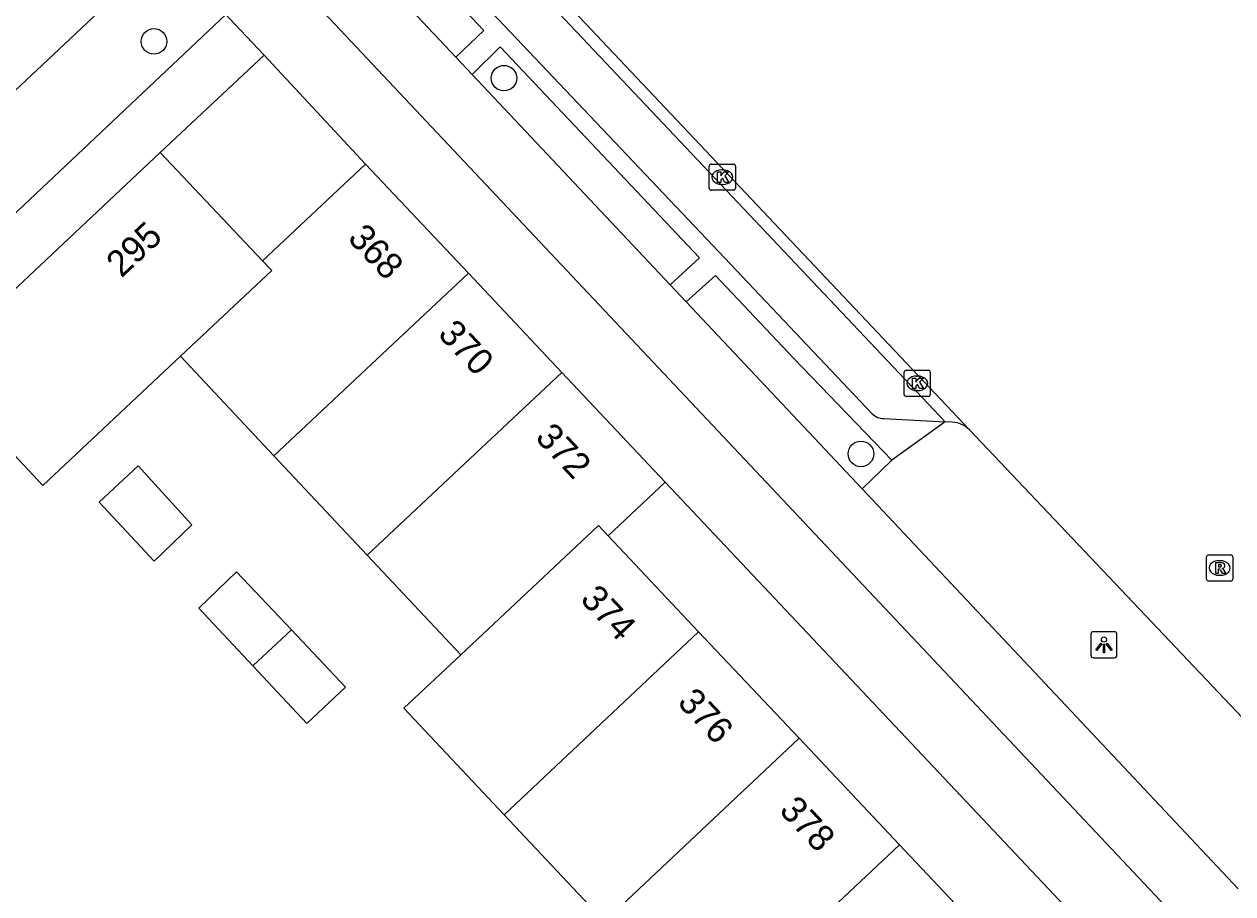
# Model space of a CAD drawing. Extents: x 162542 to 163144, y 380786 to 381511.
# Drawn here: x 162954.86 to 163001.13, y 381368.53 to 381401.83 of the extents above; entities that cross this region are included whole.
import ezdxf

# ---------------------------------------------------------------- set-up
doc = ezdxf.new("R2010")
doc.units = 0
for name, color, linetype in [('IMGEO_Berm_open', 7, 'Continuous'), ('IMGEO_Boom', 7, 'Continuous'), ('IMGEO_Fietspad_gesloten', 7, 'Continuous'), ('IMGEO_Kolk', 7, 'Continuous'), ('IMGEO_Lichtpunt', 7, 'Continuous'), ('IMGEO_Pand', 7, 'Continuous'), ('IMGEO_Pand_nummerreeks', 7, 'Continuous'), ('IMGEO_Parkeervlak_open', 7, 'Continuous'), ('IMGEO_Rijbaan_lokaal_gesloten', 7, 'Continuous'), ('IMGEO_Rijbaan_lokaal_open', 7, 'Continuous'), ('IMGEO_Rioolput', 7, 'Continuous'), ('IMGEO_Voetpad_open', 7, 'Continuous')]:
    doc.layers.add(name, color=color, linetype=linetype)

msp = doc.modelspace()

# ---------------------------------------------------------------- linework, layer by layer
at = {"layer": 'IMGEO_Berm_open'}
for points in [[(162971.389, 381400.57), (162972.467, 381401.596), (162967.802, 381406.534), (162966.735, 381405.518)], [(162979.592, 381391.847), (162980.715, 381392.888), (162973.089, 381400.959), (162972.014, 381399.906)], [(162980.205, 381391.194), (162981.335, 381392.213), (162984.324, 381389.027), (162988.083, 381385.134)]]:
    msp.add_lwpolyline(points, dxfattribs=at)
at = {"layer": 'IMGEO_Boom'}
for centre in [(162959.836, 381401.173), (162973.232, 381399.766), (162986.895, 381385.375)]:
    msp.add_circle(centre, 0.489, dxfattribs=at)
at = {"layer": 'IMGEO_Fietspad_gesloten'}
for points in [[(162966.735, 381405.518), (162971.389, 381400.57)], [(163031.58, 381332.883), (163031.061, 381333.507), (163029.021, 381335.741), (162999.586, 381366.961), (162964.692, 381404.043), (162964.015, 381404.795)], [(162971.389, 381400.57), (162972.014, 381399.906)], [(162972.014, 381399.906), (162979.592, 381391.847)], [(162979.592, 381391.847), (162980.205, 381391.194)], [(162986.938, 381384.034), (162980.205, 381391.194)], [(162986.938, 381384.034), (163001.343, 381368.717)]]:
    msp.add_lwpolyline(points, dxfattribs=at)
at = {"layer": 'IMGEO_Kolk'}
for p, q in [((162981.089, 381395.549), (162981.089, 381396.401)), ((162981.164, 381396.475), (162982.016, 381396.475)), ((162981.577, 381396.255), (162981.602, 381396.255)), ((162982.09, 381396.401), (162982.09, 381395.549)), ((162982.016, 381395.475), (162981.164, 381395.475)), ((162981.6, 381395.695), (162981.575, 381395.695)), ((162988.55, 381387.652), (162988.55, 381388.504)), ((162988.625, 381388.578), (162989.477, 381388.578)), ((162989.551, 381388.504), (162989.551, 381387.652)), ((162989.038, 381388.358), (162989.063, 381388.358)), ((162989.477, 381387.578), (162988.625, 381387.578)), ((162989.061, 381387.798), (162989.036, 381387.798))]:
    msp.add_line(p, q, dxfattribs=at)
for points in [[(162981.089, 381395.549), (162981.089, 381396.401)], [(162981.164, 381396.475), (162982.016, 381396.475)], [(162982.09, 381396.401), (162982.09, 381395.549)], [(162981.41, 381396.175), (162981.533, 381396.175), (162981.533, 381396.024), (162981.663, 381396.175), (162981.827, 381396.175), (162981.681, 381396.024), (162981.834, 381395.775), (162981.682, 381395.775), (162981.597, 381395.939), (162981.533, 381395.872), (162981.533, 381395.775), (162981.41, 381395.775), (162981.41, 381396.175)], [(162982.016, 381395.475), (162981.164, 381395.475)], [(162988.55, 381387.652), (162988.55, 381388.504)], [(162988.625, 381388.578), (162989.477, 381388.578)], [(162989.551, 381388.504), (162989.551, 381387.652)], [(162988.871, 381388.278), (162988.994, 381388.278), (162988.994, 381388.127), (162989.124, 381388.278), (162989.288, 381388.278), (162989.142, 381388.127), (162989.295, 381387.878), (162989.143, 381387.878), (162989.058, 381388.042), (162988.994, 381387.975), (162988.994, 381387.878), (162988.871, 381387.878), (162988.871, 381388.278)], [(162989.477, 381387.578), (162988.625, 381387.578)]]:
    msp.add_lwpolyline(points, dxfattribs=at)
for centre, start, end in [((162981.166, 381396.399), 91.552, 178.448), ((162981.166, 381396.399), 91.552, 178.448), ((162982.014, 381396.399), 1.552, 88.448), ((162982.014, 381396.399), 1.552, 88.448), ((162981.166, 381395.551), 181.552, 268.448), ((162981.166, 381395.551), 181.552, 268.448), ((162982.014, 381395.551), 271.552, 358.448), ((162982.014, 381395.551), 271.552, 358.448), ((162988.627, 381388.502), 91.552, 178.448), ((162988.627, 381388.502), 91.552, 178.448), ((162989.475, 381388.502), 1.552, 88.448), ((162989.475, 381388.502), 1.552, 88.448), ((162988.627, 381387.654), 181.552, 268.448), ((162988.627, 381387.654), 181.552, 268.448), ((162989.475, 381387.654), 271.552, 358.448), ((162989.475, 381387.654), 271.552, 358.448)]:
    msp.add_arc(centre, 0.0765, start, end, dxfattribs=at)
for centre, major_axis, ratio, start_param, end_param in [((162981.576, 381395.975), (-0.387, 0.002), 0.722429, 4.712389, 7.853982), ((162981.601, 381395.975), (-0.39, 0.002), 0.717154, 1.570796, 4.712389), ((162989.037, 381388.078), (-0.387, 0.002), 0.722429, 4.712389, 7.853982), ((162989.062, 381388.078), (-0.39, 0.002), 0.717154, 1.570796, 4.712389)]:
    msp.add_ellipse(centre, major_axis=major_axis, ratio=ratio, start_param=start_param, end_param=end_param, dxfattribs=at)
at = {"layer": 'IMGEO_Lichtpunt'}
for p, q in [((162995.701, 381378.469), (162995.701, 381377.662)), ((162995.701, 381378.469), (162995.701, 381377.662)), ((162996.603, 381378.564), (162995.795, 381378.564)), ((162996.603, 381378.564), (162995.795, 381378.564)), ((162996.697, 381377.662), (162996.697, 381378.469)), ((162996.697, 381377.662), (162996.697, 381378.469)), ((162995.795, 381377.568), (162996.603, 381377.568)), ((162995.795, 381377.568), (162996.603, 381377.568))]:
    msp.add_line(p, q, dxfattribs=at)
for points in [[(162996.075, 381378.133), (162996.114, 381378.105), (162995.926, 381377.843), (162995.888, 381377.87), (162996.075, 381378.133)], [(162996.177, 381378.085), (162996.224, 381378.085), (162996.224, 381377.763), (162996.177, 381377.763), (162996.177, 381378.085)], [(162996.287, 381378.105), (162996.325, 381378.132), (162996.512, 381377.87), (162996.473, 381377.842), (162996.287, 381378.105)]]:
    msp.add_lwpolyline(points, dxfattribs=at)
msp.add_circle((162996.2, 381378.267), 0.0994, dxfattribs=at)
for centre, start, end in [((162995.795, 381378.469), 90, 180), ((162995.795, 381378.469), 90, 180), ((162996.603, 381378.469), 0, 90), ((162996.603, 381378.469), 0, 90), ((162995.795, 381377.662), 180, 270), ((162995.795, 381377.662), 180, 270), ((162996.603, 381377.662), 270, 0), ((162996.603, 381377.662), 270, 360)]:
    msp.add_arc(centre, 0.0946, start, end, dxfattribs=at)
at = {"layer": 'IMGEO_Pand'}
for points in [[(162951.325, 381388.701), (162960.071, 381396.914)], [(162963.988, 381392.769), (162960.071, 381396.914)], [(162967.937, 381396.476), (162963.988, 381392.769)], [(162967.937, 381396.476), (162971.869, 381392.298)], [(162963.988, 381392.769), (162964.34, 381392.397), (162960.843, 381389.113)], [(162971.869, 381392.298), (162964.421, 381385.303)], [(162971.869, 381392.298), (162975.451, 381388.492)], [(162960.843, 381389.113), (162955.58, 381384.17), (162951.325, 381388.701)], [(162964.421, 381385.303), (162960.843, 381389.113)], [(162975.451, 381388.492), (162967.998, 381381.493)], [(162975.451, 381388.492), (162979.403, 381384.293)], [(162967.998, 381381.493), (162964.421, 381385.303)], [(162959.835, 381381.265), (162957.736, 381383.531), (162959.228, 381384.913), (162961.277, 381382.661), (162959.835, 381381.265)], [(162979.403, 381384.293), (162977.224, 381382.241)], [(162977.224, 381382.241), (162976.851, 381382.637), (162971.576, 381377.683)], [(162977.224, 381382.241), (162980.684, 381378.567)], [(162971.576, 381377.683), (162967.998, 381381.493)], [(162963.618, 381377.254), (162961.549, 381379.462), (162962.998, 381380.862), (162965.098, 381378.641)], [(162965.098, 381378.641), (162967.17, 381376.448), (162965.686, 381375.046), (162963.618, 381377.254)], [(162965.098, 381378.641), (162963.618, 381377.254)], [(162980.684, 381378.567), (162973.237, 381371.553)], [(162980.684, 381378.567), (162984.527, 381374.486)], [(162973.237, 381371.553), (162969.394, 381375.634), (162971.576, 381377.683)], [(162984.527, 381374.486), (162977.08, 381367.473)], [(162984.527, 381374.486), (162988.371, 381370.406)], [(162977.08, 381367.473), (162973.237, 381371.553)], [(162988.371, 381370.406), (162980.924, 381363.392)], [(162988.371, 381370.406), (162992.214, 381366.325)]]:
    msp.add_lwpolyline(points, dxfattribs=at)
at = {"layer": 'IMGEO_Parkeervlak_open'}
for points in [[(162968.953, 381409.023), (162990.12, 381386.604)], [(162967.597, 381407.742), (162981.223, 381393.359), (162987.332, 381386.91)], [(162987.769, 381386.727), (162990.12, 381386.604)]]:
    msp.add_lwpolyline(points, dxfattribs=at)
msp.add_arc((162987.773, 381387.351), 0.624, 224.9553, 269.6003, dxfattribs=at)
at = {"layer": 'IMGEO_Rijbaan_lokaal_gesloten'}
for points in [[(162969.089, 381409.559), (162991.047, 381386.293)], [(162991.047, 381386.293), (163004.055, 381372.57)]]:
    msp.add_lwpolyline(points, dxfattribs=at)
at = {"layer": 'IMGEO_Rijbaan_lokaal_open'}
msp.add_lwpolyline([(162960.24, 381404.678), (162943.864, 381389.281)], dxfattribs=at)
at = {"layer": 'IMGEO_Rioolput'}
for p, q in [((163000.129, 381380.58), (163000.129, 381381.432)), ((163000.204, 381381.506), (163001.056, 381381.506)), ((163001.13, 381381.432), (163001.13, 381380.58)), ((163000.617, 381381.286), (163000.642, 381381.286)), ((163001.056, 381380.506), (163000.204, 381380.506)), ((163000.64, 381380.726), (163000.615, 381380.726))]:
    msp.add_line(p, q, dxfattribs=at)
for points in [[(163000.129, 381380.58), (163000.129, 381381.432)], [(163000.204, 381381.506), (163001.056, 381381.506)], [(163001.13, 381381.432), (163001.13, 381380.58)], [(163000.718, 381381.204), (163000.466, 381381.206), (163000.466, 381380.806)], [(163000.466, 381380.806), (163000.59, 381380.806), (163000.59, 381380.968), (163000.601, 381380.968)], [(163000.644, 381381.125), (163000.59, 381381.125), (163000.59, 381381.044)], [(163000.59, 381381.044), (163000.642, 381381.044)], [(163001.056, 381380.506), (163000.204, 381380.506)], [(163000.648, 381380.939), (163000.719, 381380.806), (163000.859, 381380.806), (163000.794, 381380.932)]]:
    msp.add_lwpolyline(points, dxfattribs=at)
for centre, radius, start, end in [((163000.206, 381381.43), 0.0765, 91.552, 178.448), ((163000.206, 381381.43), 0.0765, 91.552, 178.448), ((163001.054, 381381.43), 0.0765, 1.552, 88.448), ((163001.054, 381381.43), 0.0765, 1.552, 88.448), ((163000.6, 381380.915), 0.0533, 26.0293, 88.6989), ((163000.626, 381381.233), 0.19, 274.7715, 282.9687), ((163000.65, 381381.029), 0.0964, 77.0061, 93.1865), ((163000.664, 381381.086), 0.0378, 276.6634, 79.6772), ((163000.717, 381381.094), 0.109, 350.3612, 89.416), ((163000.715, 381381.094), 0.112, 277.5842, 350.9817), ((163000.699, 381380.879), 0.108, 29.5134, 73.7905), ((163000.206, 381380.582), 0.0765, 181.552, 268.448), ((163000.206, 381380.582), 0.0765, 181.552, 268.448), ((163001.054, 381380.582), 0.0765, 271.552, 358.448), ((163001.054, 381380.582), 0.0765, 271.552, 358.448)]:
    msp.add_arc(centre, radius, start, end, dxfattribs=at)
for centre, major_axis, ratio, start_param, end_param in [((163000.616, 381381.006), (-0.387, 0.002), 0.722429, 4.712389, 7.853982), ((163000.641, 381381.006), (-0.39, 0.002), 0.717154, 1.570796, 4.712389)]:
    msp.add_ellipse(centre, major_axis=major_axis, ratio=ratio, start_param=start_param, end_param=end_param, dxfattribs=at)
at = {"layer": 'IMGEO_Voetpad_open'}
for points in [[(162962.582, 381402.201), (162946.196, 381386.74)], [(162964.049, 381400.65), (162963.823, 381400.892), (162962.715, 381402.061), (162962.582, 381402.201)], [(162960.071, 381396.914), (162964.049, 381400.65)], [(162964.049, 381400.65), (162967.937, 381396.476)], [(162990.12, 381386.604), (162988.083, 381385.134)], [(162990.394, 381386.59), (162990.12, 381386.604)], [(162988.083, 381385.134), (162986.938, 381384.034)], [(162979.403, 381384.293), (163017.091, 381344.278)]]:
    msp.add_lwpolyline(points, dxfattribs=at)
msp.add_arc((162990.337, 381385.597), 0.994, 44.3959, 86.6897, dxfattribs=at)

# ---------------------------------------------------------------- texts
at = {"layer": 'IMGEO_Pand_nummerreeks'}
for s, rotation, p in [('295', 43.201, (162958.591, 381392.095)), ('368', 313.2638, (162967.21, 381393.6)), ('370', 313.2638, (162970.665, 381389.929)), ('372', 313.2638, (162974.39, 381385.971)), ('374', 313.281, (162976.114, 381379.773)), ('376', 313.281, (162979.834, 381375.824)), ('378', 313.281, (162983.731, 381371.686))]:
    msp.add_text(s, height=1, rotation=rotation, dxfattribs=at).set_placement(p)

doc.saveas('drawing.dxf')
